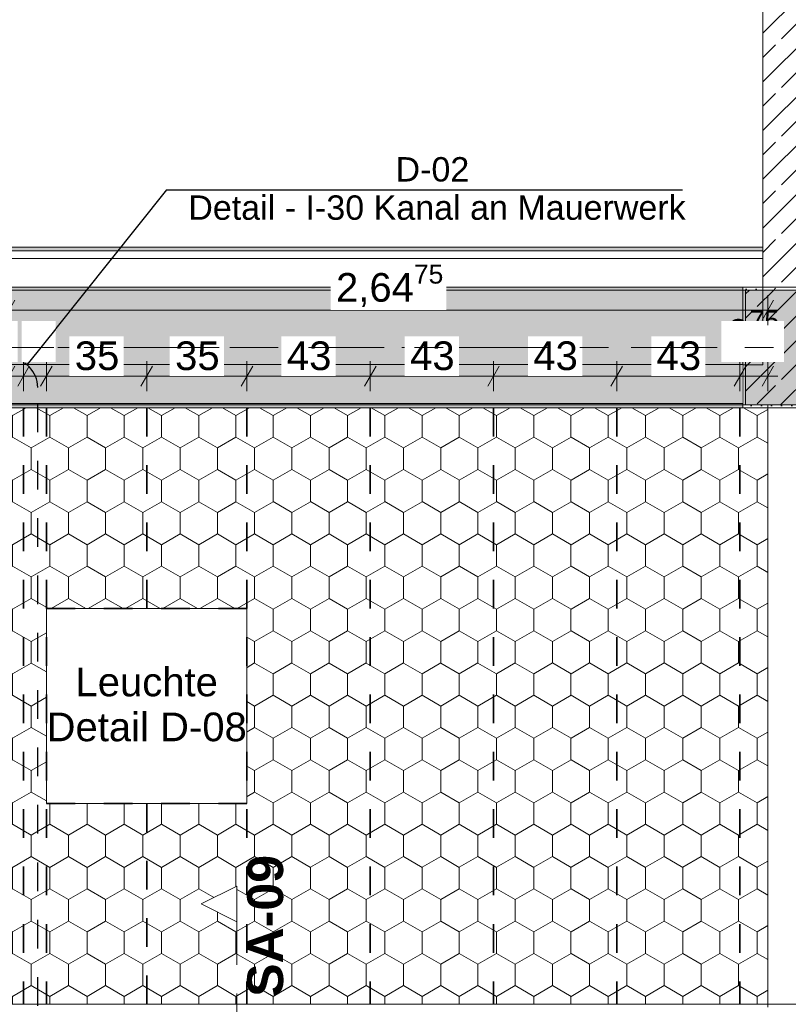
# Model space of a CAD drawing. Header units: metres. Extents: x -3.6 to 84.5, y -11 to 16.8.
# Tile 280 of 361: x 44.6 to 47.3, y 6 to 9.4. Entities that reach past the tile are written whole.
import ezdxf

# ---------------------------------------------------------------- set-up
doc = ezdxf.new("R2010")
doc.units = ezdxf.units.M
doc.header["$MEASUREMENT"] = 0
for name, pattern in [('Achse', [0.2, 0.1, -0.05, 0, -0.05]), ('Punktlinie eng', [0.0375, 0.0125, -0.025]), ('Punktlinie weit', [0.06, 0.01, -0.05]), ('Schnittlinie', [0.3, 0.15, -0.075, 0, -0.075]), ('Strichlinie doppelt', [0.546806, 0.264583, -0.105833, 0.070556, -0.105833]), ('Wipeout_Contour', [1, 0, -1])]:
    doc.linetypes.add(name, pattern=pattern)
for name, color, linetype in [('154 - Bemaßung_ Beschriftung.Ausbau - Deckenspiegel', 7, 'Continuous'), ('203 - Marker.Schnitt - Ausbaudetail SA', 7, 'Continuous'), ('208 - Marker.Detail', 7, 'Continuous'), ('451 - Universal.Achsen Raster', 7, 'Continuous'), ('605 - Struktur.Wand Innen', 7, 'Continuous'), ('607 - Struktur.Stütze', 7, 'Continuous'), ('608 - Struktur.Träger', 7, 'Continuous'), ('Neubau_651 - Abdeckung.Decke abgehängt_ bekleidet', 7, 'Continuous'), ('Neubau_653 - Abdeckung.TB Verkofferung', 7, 'Continuous'), ('Neubau_804 - HKLSE.Elektrik', 7, 'Continuous')]:
    doc.layers.add(name, color=color, linetype=linetype)
doc.styles.add('ERSTELLTER_STIL_1', font='txt')
doc.styles.add('ERSTELLTER_STIL_2', font='txt')
doc.dimstyles.new('ERSTELLTER_STIL__3', dxfattribs={"dimtxt": 0.1, "dimasz": 0.0532, "dimexe": 0.18, "dimexo": 0.0625, "dimgap": 0, "dimtad": 1, "dimtih": 1, "dimtoh": 1, "dimzin": 0, "dimdsep": 46, "dimtxsty": 'ERSTELLTER_STIL_2', "dimblk": 'ARROWHEAD_2', "dimblk1": 'ARROWHEAD_2', "dimblk2": 'ARROWHEAD_2', "dimcen": 0.09, "dimse1": 1, "dimse2": 1, "dimclrd": 7, "dimclre": 7, "dimclrt": 7, "dimazin": 0, "dimtfac": 1, "dimtdec": 4, "dimtmove": 0, "dimatfit": 3, "dimfxl": 1, "dimtolj": 1, "dimtzin": 0, "dimarcsym": 0})
doc.dimstyles.new('ERSTELLTER_STIL__4', dxfattribs={"dimtxt": 0.1, "dimasz": 0.0532, "dimexe": 0.18, "dimexo": 0.0625, "dimgap": 0, "dimtad": 1, "dimtih": 1, "dimtoh": 1, "dimzin": 0, "dimdsep": 46, "dimtxsty": 'ERSTELLTER_STIL_2', "dimblk": 'ARROWHEAD_2', "dimblk1": 'ARROWHEAD_2', "dimblk2": 'ARROWHEAD_2', "dimcen": 0.09, "dimse1": 1, "dimse2": 1, "dimclrd": 7, "dimclre": 7, "dimclrt": 7, "dimazin": 0, "dimtfac": 1, "dimtdec": 4, "dimtmove": 2, "dimatfit": 3, "dimfxl": 1, "dimtolj": 1, "dimtzin": 0, "dimarcsym": 0})
pattern_1 = [(45, (0, 0), (-0.01767767, 0.01767767), [0, -0.025])]
pattern_2 = [(45, (0, 0), (-0.08485281, 0.08485281), []), (45, (-0.04243, 0.04243), (-0.08485281, 0.08485281), [0.09, -0.03])]

# ---------------------------------------------------------------- blocks, each defined once
blk = doc.blocks.new('*D266')
at = {"layer": '154 - Bemaßung_ Beschriftung.Ausbau - Deckenspiegel', "color": 7, "linetype": 'Continuous', "lineweight": 5}
for p, q in [((44.61, 8.1475), (44.61, 8.2525)), ((44.66, 8.1475), (44.66, 8.2525)), ((44.6302, 8.235), (44.5898, 8.165)), ((44.6802, 8.235), (44.6398, 8.165)), ((44.61, 8.2), (44.66, 8.2))]:
    blk.add_line(p, q, dxfattribs=at)
at = {"color": 254, "linetype": 'Wipeout_Contour', "lineweight": 0, "ltscale": 181.413029}
blk.add_wipeout([(44.5213, 8.25), (44.6401, 8.25), (44.6401, 8.3929), (44.5213, 8.3929)], dxfattribs=at).dxf.layer = '154 - Bemaßung_ Beschriftung.Ausbau - Deckenspiegel'
at = {"color": 254, "linetype": 'Wipeout_Contour', "lineweight": 0, "ltscale": 181.932708}
blk.add_wipeout([(44.6535, 8.25), (44.7723, 8.25), (44.7723, 8.3929), (44.6535, 8.3929)], dxfattribs=at).dxf.layer = '154 - Bemaßung_ Beschriftung.Ausbau - Deckenspiegel'
blk = doc.blocks.new('ARROWHEAD_2')
at = {"color": 0, "linetype": 'Continuous', "lineweight": 0}
for p, q in [((-0.378, -0.655), (0.378, 0.655)), ((0, 0), (-1, 0))]:
    blk.add_line(p, q, dxfattribs=at)
blk = doc.blocks.new('*D267')
at = {"layer": '154 - Bemaßung_ Beschriftung.Ausbau - Deckenspiegel', "color": 7, "linetype": 'Continuous', "lineweight": 5}
for p, q in [((44.66, 8.1475), (44.66, 8.2525)), ((44.74, 8.1475), (44.74, 8.2525)), ((44.6802, 8.235), (44.6398, 8.165)), ((44.7602, 8.235), (44.7198, 8.165)), ((44.66, 8.2), (44.74, 8.2))]:
    blk.add_line(p, q, dxfattribs=at)
at = {"color": 254, "linetype": 'Wipeout_Contour', "lineweight": 0, "ltscale": 181.932708}
blk.add_wipeout([(44.6535, 8.25), (44.7723, 8.25), (44.7723, 8.3929), (44.6535, 8.3929)], dxfattribs=at).dxf.layer = '154 - Bemaßung_ Beschriftung.Ausbau - Deckenspiegel'
at = {"layer": '154 - Bemaßung_ Beschriftung.Ausbau - Deckenspiegel', "color": 7, "lineweight": 5, "insert": (44.6749, 8.2714), "char_height": 0.1, "attachment_point": 7, "style": 'ERSTELLTER_STIL_2'}
blk.add_mtext('\\A1;{\\pql;\\fArial|b0|i0|c0|p38;8}', dxfattribs=at)
blk = doc.blocks.new('*D268')
at = {"layer": '154 - Bemaßung_ Beschriftung.Ausbau - Deckenspiegel', "color": 7, "linetype": 'Continuous', "lineweight": 5}
for p, q in [((44.74, 8.1475), (44.74, 8.2525)), ((45.09, 8.1475), (45.09, 8.2525)), ((44.7602, 8.235), (44.7198, 8.165)), ((45.1102, 8.235), (45.0698, 8.165)), ((44.74, 8.2), (45.09, 8.2))]:
    blk.add_line(p, q, dxfattribs=at)
at = {"color": 254, "linetype": 'Wipeout_Contour', "lineweight": 0, "ltscale": 181.932708}
blk.add_wipeout([(44.6535, 8.25), (44.7723, 8.25), (44.7723, 8.3929), (44.6535, 8.3929)], dxfattribs=at).dxf.layer = '154 - Bemaßung_ Beschriftung.Ausbau - Deckenspiegel'
at = {"color": 254, "linetype": 'Wipeout_Contour', "lineweight": 0, "ltscale": 182.689885}
blk.add_wipeout([(44.8204, 8.2012), (45.0096, 8.2012), (45.0096, 8.3387), (44.8204, 8.3387)], dxfattribs=at).dxf.layer = '154 - Bemaßung_ Beschriftung.Ausbau - Deckenspiegel'
at = {"layer": '154 - Bemaßung_ Beschriftung.Ausbau - Deckenspiegel', "color": 7, "lineweight": 5, "insert": (44.8391, 8.22), "char_height": 0.1, "attachment_point": 7, "style": 'ERSTELLTER_STIL_2'}
blk.add_mtext('\\A1;{\\pql;\\fArial|b0|i0|c0|p38;35}', dxfattribs=at)
blk = doc.blocks.new('*D269')
at = {"layer": '154 - Bemaßung_ Beschriftung.Ausbau - Deckenspiegel', "color": 7, "linetype": 'Continuous', "lineweight": 5}
for p, q in [((45.09, 8.1475), (45.09, 8.2525)), ((45.44, 8.1475), (45.44, 8.2525)), ((45.1102, 8.235), (45.0698, 8.165)), ((45.4602, 8.235), (45.4198, 8.165)), ((45.09, 8.2), (45.44, 8.2))]:
    blk.add_line(p, q, dxfattribs=at)
at = {"color": 254, "linetype": 'Wipeout_Contour', "lineweight": 0, "ltscale": 184.06685}
blk.add_wipeout([(45.1704, 8.2012), (45.3596, 8.2012), (45.3596, 8.3387), (45.1704, 8.3387)], dxfattribs=at).dxf.layer = '154 - Bemaßung_ Beschriftung.Ausbau - Deckenspiegel'
at = {"layer": '154 - Bemaßung_ Beschriftung.Ausbau - Deckenspiegel', "color": 7, "lineweight": 5, "insert": (45.1891, 8.22), "char_height": 0.1, "attachment_point": 7, "style": 'ERSTELLTER_STIL_2'}
blk.add_mtext('\\A1;{\\pql;\\fArial|b0|i0|c0|p38;35}', dxfattribs=at)
blk = doc.blocks.new('*D270')
at = {"layer": '154 - Bemaßung_ Beschriftung.Ausbau - Deckenspiegel', "color": 7, "linetype": 'Continuous', "lineweight": 5}
for p, q in [((45.44, 8.1475), (45.44, 8.2525)), ((45.87, 8.1475), (45.87, 8.2525)), ((45.4602, 8.235), (45.4198, 8.165)), ((45.8902, 8.235), (45.8498, 8.165)), ((45.44, 8.2), (45.87, 8.2))]:
    blk.add_line(p, q, dxfattribs=at)
at = {"color": 254, "linetype": 'Wipeout_Contour', "lineweight": 0, "ltscale": 185.601561}
blk.add_wipeout([(45.5603, 8.2012), (45.7496, 8.2012), (45.7496, 8.3387), (45.5603, 8.3387)], dxfattribs=at).dxf.layer = '154 - Bemaßung_ Beschriftung.Ausbau - Deckenspiegel'
at = {"layer": '154 - Bemaßung_ Beschriftung.Ausbau - Deckenspiegel', "color": 7, "lineweight": 5, "insert": (45.5791, 8.22), "char_height": 0.1, "attachment_point": 7, "style": 'ERSTELLTER_STIL_2'}
blk.add_mtext('\\A1;{\\pql;\\fArial|b0|i0|c0|p38;43}', dxfattribs=at)
blk = doc.blocks.new('*D271')
at = {"layer": '154 - Bemaßung_ Beschriftung.Ausbau - Deckenspiegel', "color": 7, "linetype": 'Continuous', "lineweight": 5}
for p, q in [((45.87, 8.1475), (45.87, 8.2525)), ((46.3, 8.1475), (46.3, 8.2525)), ((45.8902, 8.235), (45.8498, 8.165)), ((46.3202, 8.235), (46.2798, 8.165)), ((45.87, 8.2), (46.3, 8.2))]:
    blk.add_line(p, q, dxfattribs=at)
at = {"color": 254, "linetype": 'Wipeout_Contour', "lineweight": 0, "ltscale": 187.294165}
blk.add_wipeout([(45.9903, 8.2012), (46.1796, 8.2012), (46.1796, 8.3387), (45.9903, 8.3387)], dxfattribs=at).dxf.layer = '154 - Bemaßung_ Beschriftung.Ausbau - Deckenspiegel'
at = {"layer": '154 - Bemaßung_ Beschriftung.Ausbau - Deckenspiegel', "color": 7, "lineweight": 5, "insert": (46.0091, 8.22), "char_height": 0.1, "attachment_point": 7, "style": 'ERSTELLTER_STIL_2'}
blk.add_mtext('\\A1;{\\pql;\\fArial|b0|i0|c0|p38;43}', dxfattribs=at)
blk = doc.blocks.new('*D272')
at = {"layer": '154 - Bemaßung_ Beschriftung.Ausbau - Deckenspiegel', "color": 7, "linetype": 'Continuous', "lineweight": 5}
for p, q in [((46.3, 8.1475), (46.3, 8.2525)), ((46.3202, 8.235), (46.2798, 8.165))]:
    blk.add_line(p, q, dxfattribs=at)
blk = doc.blocks.new('*D273')
at = {"layer": '154 - Bemaßung_ Beschriftung.Ausbau - Deckenspiegel', "color": 7, "linetype": 'Continuous', "lineweight": 5}
for p, q in [((46.3, 8.1475), (46.3, 8.2525)), ((46.73, 8.1475), (46.73, 8.2525)), ((46.3202, 8.235), (46.2798, 8.165)), ((46.7502, 8.235), (46.7098, 8.165)), ((46.3, 8.2), (46.73, 8.2))]:
    blk.add_line(p, q, dxfattribs=at)
at = {"color": 254, "linetype": 'Wipeout_Contour', "lineweight": 0, "ltscale": 188.98729}
blk.add_wipeout([(46.4203, 8.2012), (46.6096, 8.2012), (46.6096, 8.3387), (46.4203, 8.3387)], dxfattribs=at).dxf.layer = '154 - Bemaßung_ Beschriftung.Ausbau - Deckenspiegel'
at = {"layer": '154 - Bemaßung_ Beschriftung.Ausbau - Deckenspiegel', "color": 7, "lineweight": 5, "insert": (46.4391, 8.22), "char_height": 0.1, "attachment_point": 7, "style": 'ERSTELLTER_STIL_2'}
blk.add_mtext('\\A1;{\\pql;\\fArial|b0|i0|c0|p38;43}', dxfattribs=at)
blk = doc.blocks.new('*D274')
at = {"layer": '154 - Bemaßung_ Beschriftung.Ausbau - Deckenspiegel', "color": 7, "linetype": 'Continuous', "lineweight": 5}
for p, q in [((46.73, 8.1475), (46.73, 8.2525)), ((47.16, 8.1475), (47.16, 8.2525)), ((46.7502, 8.235), (46.7098, 8.165)), ((47.1802, 8.235), (47.1398, 8.165)), ((46.73, 8.2), (47.16, 8.2))]:
    blk.add_line(p, q, dxfattribs=at)
at = {"color": 254, "linetype": 'Wipeout_Contour', "lineweight": 0, "ltscale": 191.738653}
blk.add_wipeout([(47.095, 8.25), (47.3139, 8.25), (47.3139, 8.3929), (47.095, 8.3929)], dxfattribs=at).dxf.layer = '154 - Bemaßung_ Beschriftung.Ausbau - Deckenspiegel'
at = {"color": 254, "linetype": 'Wipeout_Contour', "lineweight": 0, "ltscale": 190.680896}
blk.add_wipeout([(46.8503, 8.2012), (47.0396, 8.2012), (47.0396, 8.3387), (46.8503, 8.3387)], dxfattribs=at).dxf.layer = '154 - Bemaßung_ Beschriftung.Ausbau - Deckenspiegel'
at = {"layer": '154 - Bemaßung_ Beschriftung.Ausbau - Deckenspiegel', "color": 7, "lineweight": 5, "char_height": 0.1, "attachment_point": 7, "style": 'ERSTELLTER_STIL_2'}
for s, insert in [('\\A1;{\\pql;\\fArial|b0|i0|c0|p38;9\\fArial|b0|i0|c0|p38;\\A1{\\H.66x;\\S75^  ;}}', (47.1164, 8.2698)), ('\\A1;{\\pql;\\fArial|b0|i0|c0|p38;43}', (46.8691, 8.22))]:
    blk.add_mtext(s, dxfattribs=dict(at, insert=insert))
blk = doc.blocks.new('*D275')
at = {"layer": '154 - Bemaßung_ Beschriftung.Ausbau - Deckenspiegel', "color": 7, "linetype": 'Continuous', "lineweight": 5}
for p, q in [((47.16, 8.1475), (47.16, 8.2525)), ((47.2575, 8.1475), (47.2575, 8.2525)), ((47.1802, 8.235), (47.1398, 8.165)), ((47.2373, 8.165), (47.2777, 8.235)), ((47.16, 8.2), (47.2575, 8.2)), ((47.2575, 8.2), (47.2917, 8.2))]:
    blk.add_line(p, q, dxfattribs=at)
at = {"color": 254, "linetype": 'Wipeout_Contour', "lineweight": 0, "ltscale": 191.738653}
blk.add_wipeout([(47.095, 8.25), (47.3139, 8.25), (47.3139, 8.3929), (47.095, 8.3929)], dxfattribs=at).dxf.layer = '154 - Bemaßung_ Beschriftung.Ausbau - Deckenspiegel'
blk = doc.blocks.new('*D363')
at = {"layer": '154 - Bemaßung_ Beschriftung.Ausbau - Deckenspiegel', "color": 7, "linetype": 'Continuous', "lineweight": 5}
for p, q in [((44.61, 8.3775), (44.61, 8.4825)), ((47.2575, 8.3775), (47.2575, 8.4825)), ((44.6302, 8.465), (44.5898, 8.395)), ((47.2373, 8.395), (47.2777, 8.465)), ((44.5757, 8.43), (44.61, 8.43)), ((44.61, 8.43), (47.2575, 8.43)), ((47.2575, 8.43), (47.2917, 8.43))]:
    blk.add_line(p, q, dxfattribs=at)
at = {"color": 254, "linetype": 'Wipeout_Contour', "lineweight": 0, "ltscale": 186.863129}
blk.add_wipeout([(45.7319, 8.4312), (46.1356, 8.4312), (46.1356, 8.5687), (45.7319, 8.5687)], dxfattribs=at).dxf.layer = '154 - Bemaßung_ Beschriftung.Ausbau - Deckenspiegel'
at = {"layer": '154 - Bemaßung_ Beschriftung.Ausbau - Deckenspiegel', "color": 7, "lineweight": 5, "insert": (45.7506, 8.4306), "char_height": 0.1, "attachment_point": 7, "style": 'ERSTELLTER_STIL_2'}
blk.add_mtext('\\A1;{\\pql;\\fArial|b0|i0|c0|p38;2,64\\fArial|b0|i0|c0|p38;\\A1{\\H.66x;\\S75^  ;}}', dxfattribs=at)

msp = doc.modelspace()

# ---------------------------------------------------------------- hatches: boundary and pattern name
at = {"layer": '605 - Struktur.Wand Innen', "linetype": 'Continuous', "lineweight": 0, "true_color": 0x000000}
h = msp.add_hatch(dxfattribs=at)
h.set_pattern_fill('Beton__Stahlbeton_0001', color=18, style=0, pattern_type=2)
h.set_pattern_definition(pattern_2)
h.paths.add_polyline_path([(47.41, 8.5), (47.41, 13), (47.24, 13), (47.24, 8.5)])
at = {"layer": '607 - Struktur.Stütze', "linetype": 'Continuous', "lineweight": 0, "true_color": 0x000000}
h = msp.add_hatch(dxfattribs=at)
h.set_pattern_fill('Gips_0001', color=18, style=0, pattern_type=2)
h.set_pattern_definition(pattern_1)
h.paths.add_polyline_path([(47.17, 8.51), (47.17, 8.09), (47.49, 8.09), (47.49, 8.51), (47.41, 8.51), (47.41, 8.5), (47.48, 8.5), (47.48, 8.1), (47.18, 8.1), (47.18, 8.5), (47.24, 8.5), (47.24, 8.51)])
h = msp.add_hatch(dxfattribs=at)
h.set_pattern_fill('Beton__Stahlbeton_0001', color=18, style=0, pattern_type=2)
h.set_pattern_definition(pattern_2)
h.paths.add_polyline_path([(47.18, 8.1), (47.48, 8.1), (47.48, 8.5), (47.18, 8.5)])
at = {"layer": '608 - Struktur.Träger', "linetype": 'Continuous', "lineweight": 0, "true_color": 0x000000}
h = msp.add_hatch(dxfattribs=at)
h.set_pattern_fill('Gips_0001', color=18, style=0, pattern_type=2)
h.set_pattern_definition(pattern_1)
h.paths.add_polyline_path([(47.17, 8.51), (43.81, 8.51), (43.81, 8.5), (47.17, 8.5)])
at = {"layer": 'Neubau_651 - Abdeckung.Decke abgehängt_ bekleidet', "linetype": 'Continuous', "lineweight": 13, "true_color": 0xffbfbf}
h = msp.add_hatch(dxfattribs=at)
h.set_pattern_fill('sechseckig_0001', color=254, style=0, pattern_type=2)
h.set_pattern_definition([(90, (0, 0), (-0.12990375, 0), [0.075, -0.15]), (90, (-0.06495, 0.1125), (-0.12990375, 0), [0.075, -0.15]), (150, (5e-18, 0.075), (0.06495188, 0.11249995), [0.075, -0.15]), (150, (-0.1299, 0.075), (0.06495188, 0.11249995), [0.075, -0.15]), (210, (0, 0), (-0.06495187, 0.11249995), [0.075, -0.15]), (210, (-0.1299, 8e-18), (-0.06495187, 0.11249995), [0.075, -0.15])])
h.paths.add_polyline_path([(47.2575, 8.09), (44.61, 8.09), (44.61, 6.135), (44.61, 6.01), (47.2575, 6.01)])
h.paths.add_polyline_path([(44.74, 7.39), (45.44, 7.39), (45.44, 6.71), (44.74, 6.71)], flags=0)
at = {"layer": 'Neubau_653 - Abdeckung.TB Verkofferung', "linetype": 'Continuous', "lineweight": 0, "true_color": 0x000000}
h = msp.add_hatch(dxfattribs=at)
h.set_pattern_fill('Gips_0001', color=18, style=0, pattern_type=2)
h.set_pattern_definition(pattern_1)
h.paths.add_polyline_path([(47.24, 8.6495), (43.81, 8.6495), (43.81, 8.637), (47.24, 8.637)])

# ---------------------------------------------------------------- linework, layer by layer
at = {"layer": '203 - Marker.Schnitt - Ausbaudetail SA', "color": 7, "linetype": 'Schnittlinie', "lineweight": 13}
msp.add_line((45.4045, 6.2975), (45.4045, 4.763), dxfattribs=at)
at = {"layer": '605 - Struktur.Wand Innen', "color": 7, "linetype": 'Continuous', "lineweight": 5}
for p, q in [((47.27, 8.1), (47.2575, 8.1)), ((47.2825, 8.1), (47.27, 8.1)), ((47.3575, 8.1), (47.2825, 8.1))]:
    msp.add_line(p, q, dxfattribs=at)
at = {"layer": '605 - Struktur.Wand Innen', "color": 7, "linetype": 'Continuous', "lineweight": 13}
msp.add_line((47.2575, 8.1), (47.2575, 6), dxfattribs=at)
at = {"layer": '605 - Struktur.Wand Innen', "color": 7, "linetype": 'Continuous', "lineweight": 18, "flags": 128}
msp.add_lwpolyline([(47.24, 13), (47.24, 8.5)], dxfattribs=at)
at = {"layer": '607 - Struktur.Stütze', "color": 7, "linetype": 'Continuous', "lineweight": 5, "flags": 128}
msp.add_lwpolyline([(47.24, 8.51), (47.17, 8.51), (47.17, 8.09), (47.49, 8.09), (47.49, 8.51), (47.41, 8.51)], dxfattribs=at)
at = {"layer": '607 - Struktur.Stütze', "color": 7, "linetype": 'Continuous', "lineweight": 13, "flags": 128}
msp.add_lwpolyline([(47.18, 8.1), (47.48, 8.1), (47.48, 8.5), (47.18, 8.5)], close=True, dxfattribs=at)
at = {"layer": '608 - Struktur.Träger', "color": 7, "linetype": 'Continuous', "lineweight": 13}
for p, q in [((0.38, 8.51), (61.88, 8.51)), ((47.17, 8.5), (43.81, 8.5)), ((47.49, 8.5), (47.17, 8.5)), ((0.38, 6.01), (61.88, 6.01))]:
    msp.add_line(p, q, dxfattribs=at)
at = {"layer": '608 - Struktur.Träger', "color": 7, "linetype": 'Continuous', "lineweight": 5}
for q in [(43.81, 8.51), (47.17, 8.5)]:
    msp.add_line((47.17, 8.51), q, dxfattribs=at)
at = {"layer": '608 - Struktur.Träger', "color": 7, "linetype": 'Achse', "lineweight": 9}
msp.add_line((0.38, 8.3), (61.88, 8.3), dxfattribs=at)
at = {"layer": 'Neubau_651 - Abdeckung.Decke abgehängt_ bekleidet', "color": 1, "linetype": 'Achse', "lineweight": 35}
for p, q in [((44.74, 7.39), (45.44, 7.39)), ((44.74, 6.71), (45.44, 6.71)), ((45.09, 6.71), (45.09, 6.01))]:
    msp.add_line(p, q, dxfattribs=at)
at = {"layer": 'Neubau_651 - Abdeckung.Decke abgehängt_ bekleidet', "color": 1, "linetype": 'Punktlinie weit', "lineweight": 13, "flags": 128}
for points in [[(47.2575, 8.09), (44.61, 8.09), (44.61, 6.135), (44.61, 6.01), (47.2575, 6.01)], [(44.74, 7.39), (45.44, 7.39), (45.44, 6.71), (44.74, 6.71)]]:
    msp.add_lwpolyline(points, close=True, dxfattribs=at)
at = {"layer": 'Neubau_653 - Abdeckung.TB Verkofferung', "color": 1, "linetype": 'Continuous', "lineweight": 9}
for p, q in [((47.24, 8.6495), (43.81, 8.6495)), ((47.24, 8.6495), (47.24, 8.24)), ((47.24, 8.24), (43.81, 8.24))]:
    msp.add_line(p, q, dxfattribs=at)
at = {"layer": 'Neubau_653 - Abdeckung.TB Verkofferung', "color": 1, "linetype": 'Continuous', "lineweight": 5}
for p, q in [((47.24, 8.6495), (43.81, 8.6495)), ((47.24, 8.637), (43.81, 8.637)), ((47.24, 8.61), (43.81, 8.61)), ((47.24, 8.51), (43.81, 8.51))]:
    msp.add_line(p, q, dxfattribs=at)
at = {"layer": 'Neubau_653 - Abdeckung.TB Verkofferung', "color": 1, "linetype": 'Continuous', "lineweight": 5, "flags": 128}
msp.add_lwpolyline([(47.24, 8.6495), (47.24, 8.637), (47.24, 8.61), (47.24, 8.51)], dxfattribs=at)
at = {"layer": 'Neubau_804 - HKLSE.Elektrik', "color": 1, "linetype": 'Continuous', "lineweight": 13, "flags": 128}
msp.add_lwpolyline([(44.74, 6.71), (45.44, 6.71), (45.44, 7.39), (44.74, 7.39)], close=True, dxfattribs=at)

# ---------------------------------------------------------------- texts
at = {"layer": '154 - Bemaßung_ Beschriftung.Ausbau - Deckenspiegel', "color": 7, "linetype": 'Continuous', "lineweight": 9, "insert": (45.09, 7.0549), "char_height": 0.1, "attachment_point": 5, "line_spacing_factor": 0.940294, "style": 'ERSTELLTER_STIL_2'}
msp.add_mtext('\\A1;{\\pqc;\\fArial|b0|i0|c0|p38;Leuchte\\P\\pqc;\\fArial|b0|i0|c0|p38;Detail\\fArial|b0|i0|c0|p38; \\fArial|b0|i0|c0|p38;D-08}', dxfattribs=at)
at = {"layer": '203 - Marker.Schnitt - Ausbaudetail SA', "color": 7, "lineweight": 13, "insert": (45.5678, 6.0359), "char_height": 0.125, "attachment_point": 7, "rotation": 90, "style": 'ERSTELLTER_STIL_1'}
msp.add_mtext('\\A1;{\\pql;\\pt0;\\fArial|b1|i0|c0|p38;SA-09}', dxfattribs=at)
at = {"layer": '208 - Marker.Detail', "color": 30, "lineweight": 25, "true_color": 0xff6e00, "insert": (45.9583, 8.8777), "char_height": 0.085, "attachment_point": 7, "style": 'ERSTELLTER_STIL_2'}
msp.add_mtext('\\A1;{\\pql;\\fArial|b0|i0|c0|p38;D-02}', dxfattribs=at)

# ---------------------------------------------------------------- next in the draw order: wipeouts: each hides what was drawn before it
at = {"color": 254, "linetype": 'Wipeout_Contour', "lineweight": 0, "ltscale": 136.929114}
msp.add_wipeout([(45.4045, 6.4225), (45.2795, 6.36), (45.4045, 6.2975)], dxfattribs=at).dxf.layer = '203 - Marker.Schnitt - Ausbaudetail SA'
at = {"color": 254, "linetype": 'Wipeout_Contour', "lineweight": 0, "ltscale": 184.874914}
msp.add_wipeout([(43.81, 8.105), (47.17, 8.105), (47.17, 8.2405), (43.81, 8.2405)], dxfattribs=at).dxf.layer = '605 - Struktur.Wand Innen'

# ---------------------------------------------------------------- next in the draw order: hatches: boundary and pattern name
at = {"layer": '608 - Struktur.Träger', "linetype": 'Continuous', "lineweight": 0, "true_color": 0x000000}
h = msp.add_hatch(dxfattribs=at)
h.set_pattern_fill('Beton__Stahlbeton_0001', color=18, style=0, pattern_type=2)
h.set_pattern_definition(pattern_2)
h.paths.add_polyline_path([(0.69, 8.5), (0.38, 8.5), (0.38, 8.1), (0.69, 8.1), (7.57, 8.1), (7.89, 8.1), (11.17, 8.1), (11.49, 8.1), (14.77, 8.1), (15.09, 8.1), (18.37, 8.1), (18.69, 8.1), (22.05, 8.1), (22.2, 8.1), (25.57, 8.1), (25.89, 8.1), (29.25, 8.1), (29.4, 8.1), (32.77, 8.1), (33.09, 8.1), (39.97, 8.1), (40.29, 8.1), (47.17, 8.1), (47.49, 8.1), (50.77, 8.1), (51.09, 8.1), (54.37, 8.1), (54.69, 8.1), (61.57, 8.1), (61.88, 8.1), (61.88, 8.5), (61.57, 8.5), (58.195, 8.5), (58.055, 8.5), (54.69, 8.5), (54.37, 8.5), (51.09, 8.5), (50.77, 8.5), (47.49, 8.5), (47.17, 8.5), (43.81, 8.5), (43.67, 8.5), (40.29, 8.5), (39.97, 8.5), (36.61, 8.5), (36.46, 8.5), (33.09, 8.5), (32.77, 8.5), (29.4, 8.5), (29.25, 8.5), (25.89, 8.5), (25.57, 8.5), (22.2, 8.5), (22.05, 8.5), (18.69, 8.5), (18.37, 8.5), (15.09, 8.5), (14.77, 8.5), (11.49, 8.5), (11.17, 8.5), (7.89, 8.5), (7.57, 8.5), (4.21, 8.5), (4.05, 8.5)])
h = msp.add_hatch(dxfattribs=at)
h.set_pattern_fill('Gips_0001', color=18, style=0, pattern_type=2)
h.set_pattern_definition(pattern_1)
h.paths.add_polyline_path([(40.29, 8.1), (40.29, 8.09), (47.17, 8.09), (47.17, 8.1)])

# ---------------------------------------------------------------- next in the draw order: linework, layer by layer
at = {"layer": '203 - Marker.Schnitt - Ausbaudetail SA', "color": 7, "linetype": 'Continuous', "lineweight": 13, "flags": 128}
msp.add_lwpolyline([(45.4045, 6.4225), (45.4045, 6.2975), (45.2795, 6.36)], close=True, dxfattribs=at)
at = {"layer": '605 - Struktur.Wand Innen', "color": 7, "linetype": 'Continuous', "lineweight": 13, "flags": 128}
for points in [[(47.17, 8.2405), (44.41, 8.2405)], [(44.41, 8.105), (47.17, 8.105)]]:
    msp.add_lwpolyline(points, dxfattribs=at)
at = {"layer": '608 - Struktur.Träger', "color": 7, "linetype": 'Continuous', "lineweight": 13}
msp.add_line((0.38, 8.09), (61.88, 8.09), dxfattribs=at)
at = {"layer": '608 - Struktur.Träger', "color": 7, "linetype": 'Continuous', "lineweight": 5}
for p, q in [((47.17, 8.09), (40.29, 8.09)), ((47.17, 8.1), (47.17, 8.09))]:
    msp.add_line(p, q, dxfattribs=at)
at = {"layer": '608 - Struktur.Träger', "color": 7, "linetype": 'Continuous', "lineweight": 13, "flags": 128}
msp.add_lwpolyline([(50.77, 8.1), (47.49, 8.1), (47.17, 8.1), (40.29, 8.1), (39.97, 8.1), (33.09, 8.1), (32.77, 8.1), (29.4, 8.1), (29.25, 8.1), (25.89, 8.1), (25.57, 8.1), (22.2, 8.1), (22.05, 8.1), (18.69, 8.1), (18.37, 8.1), (15.09, 8.1), (14.77, 8.1), (11.49, 8.1), (11.17, 8.1), (7.89, 8.1), (7.57, 8.1), (0.69, 8.1), (0.38, 8.1)], dxfattribs=at)
at = {"layer": 'Neubau_651 - Abdeckung.Decke abgehängt_ bekleidet', "color": 1, "linetype": 'Achse', "lineweight": 35}
for p, q in [((44.66, 8.09), (44.66, 6.01)), ((44.74, 8.09), (44.74, 6.01)), ((45.09, 8.09), (45.09, 7.39)), ((45.44, 8.09), (45.44, 6.01)), ((45.87, 8.09), (45.87, 6.01)), ((46.3, 8.09), (46.3, 6.01)), ((46.73, 8.09), (46.73, 6.01)), ((47.16, 8.09), (47.16, 6.01))]:
    msp.add_line(p, q, dxfattribs=at)

# ---------------------------------------------------------------- next in the draw order: dimensions: what is measured, and where the dimension line sits
at = {"layer": '154 - Bemaßung_ Beschriftung.Ausbau - Deckenspiegel', "color": 7, "linetype": 'Continuous', "lineweight": 5}
dim = msp.add_linear_dim(base=(44.66, 8.2), p1=(44.61, 8.09), p2=(44.66, 8.09), dimstyle='ERSTELLTER_STIL__4', dxfattribs=at)
dim.commit()
dim.dimension.update_dxf_attribs({"geometry": '*D266', "text_midpoint": (44.5809, 8.3214), "dimtype": 160})

# ---------------------------------------------------------------- next in the draw order: dimensions: what is measured, and where the dimension line sits
dim = msp.add_linear_dim(base=(44.74, 8.2), p1=(44.66, 8.09), p2=(44.74, 8.09), dimstyle='ERSTELLTER_STIL__4', dxfattribs=at)
dim.commit()
dim.dimension.update_dxf_attribs({"geometry": '*D267', "text_midpoint": (44.7131, 8.3214), "dimtype": 160})

# ---------------------------------------------------------------- next in the draw order: dimensions: what is measured, and where the dimension line sits
dim = msp.add_linear_dim(base=(45.09, 8.2), p1=(44.74, 8.09), p2=(45.09, 8.09), dimstyle='ERSTELLTER_STIL__3', dxfattribs=at)
dim.commit()
dim.dimension.update_dxf_attribs({"geometry": '*D268', "text_midpoint": (44.9153, 8.27), "dimtype": 160})

# ---------------------------------------------------------------- next in the draw order: dimensions: what is measured, and where the dimension line sits
dim = msp.add_linear_dim(base=(45.44, 8.2), p1=(45.09, 8.09), p2=(45.44, 8.09), dimstyle='ERSTELLTER_STIL__3', dxfattribs=at)
dim.commit()
dim.dimension.update_dxf_attribs({"geometry": '*D269', "text_midpoint": (45.2653, 8.27), "dimtype": 160})

# ---------------------------------------------------------------- next in the draw order: dimensions: what is measured, and where the dimension line sits
dim = msp.add_linear_dim(base=(45.87, 8.2), p1=(45.44, 8.09), p2=(45.87, 8.09), dimstyle='ERSTELLTER_STIL__3', dxfattribs=at)
dim.commit()
dim.dimension.update_dxf_attribs({"geometry": '*D270', "text_midpoint": (45.6553, 8.27), "dimtype": 160})

# ---------------------------------------------------------------- next in the draw order: dimensions: what is measured, and where the dimension line sits
dim = msp.add_linear_dim(base=(46.3, 8.2), p1=(45.87, 8.09), p2=(46.3, 8.09), dimstyle='ERSTELLTER_STIL__3', dxfattribs=at)
dim.commit()
dim.dimension.update_dxf_attribs({"geometry": '*D271', "text_midpoint": (46.0853, 8.27), "dimtype": 160})

# ---------------------------------------------------------------- next in the draw order: dimensions: what is measured, and where the dimension line sits
dim = msp.add_linear_dim(base=(46.2999750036, 8.1999822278), p1=(46.2999750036, 8.0899822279), p2=(46.2999750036, 8.0899822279), dimstyle='ERSTELLTER_STIL__3', dxfattribs=at)
dim.commit()
dim.dimension.update_dxf_attribs({"geometry": '*D272', "text_midpoint": (46.2968285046, 8.2699822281), "dimtype": 160})

# ---------------------------------------------------------------- next in the draw order: dimensions: what is measured, and where the dimension line sits
dim = msp.add_linear_dim(base=(46.73, 8.2), p1=(46.3, 8.09), p2=(46.73, 8.09), dimstyle='ERSTELLTER_STIL__3', dxfattribs=at)
dim.commit()
dim.dimension.update_dxf_attribs({"geometry": '*D273', "text_midpoint": (46.5153, 8.27), "dimtype": 160})

# ---------------------------------------------------------------- next in the draw order: dimensions: what is measured, and where the dimension line sits
dim = msp.add_linear_dim(base=(47.16, 8.2), p1=(46.73, 8.09), p2=(47.16, 8.09), dimstyle='ERSTELLTER_STIL__3', dxfattribs=at)
dim.commit()
dim.dimension.update_dxf_attribs({"geometry": '*D274', "text_midpoint": (46.9453, 8.27), "dimtype": 160})

# ---------------------------------------------------------------- next in the draw order: dimensions: what is measured, and where the dimension line sits
dim = msp.add_linear_dim(base=(47.2575, 8.2), p1=(47.16, 8.09), p2=(47.2575, 8.09), dimstyle='ERSTELLTER_STIL__4', dxfattribs=at)
dim.commit()
dim.dimension.update_dxf_attribs({"geometry": '*D275', "text_midpoint": (47.3277, 8.3214), "dimtype": 160})

# ---------------------------------------------------------------- next in the draw order: dimensions: what is measured, and where the dimension line sits
dim = msp.add_linear_dim(base=(47.2575, 8.43), p1=(44.61, 8.09), p2=(47.2575, 8.09), dimstyle='ERSTELLTER_STIL__3', dxfattribs=at)
dim.commit()
dim.dimension.update_dxf_attribs({"geometry": '*D363', "text_midpoint": (46.0537, 8.5), "dimtype": 160})

# ---------------------------------------------------------------- next in the draw order: linework, layer by layer
at = {"layer": '208 - Marker.Detail', "color": 30, "linetype": 'Continuous', "lineweight": 25, "true_color": 0xff6e00}
for p, q in [((45.1592, 8.8499), (44.6723, 8.2393)), ((45.1592, 8.8499), (45.2092, 8.8499)), ((45.2092, 8.8499), (46.9592, 8.8499))]:
    msp.add_line(p, q, dxfattribs=at)
at = {"layer": '208 - Marker.Detail', "color": 30, "linetype": 'Punktlinie eng', "lineweight": 25, "true_color": 0xff6e00}
msp.add_line((44.71, 5.805), (44.71, 8.1611), dxfattribs=at)
msp.add_arc((44.61, 8.1611), 0.1, 0, 90, dxfattribs=at)
at = {"layer": '451 - Universal.Achsen Raster', "color": 160, "linetype": 'Strichlinie doppelt', "lineweight": 9, "true_color": 0x3232ff}
msp.add_line((64.935, 8.3), (-3.175, 8.3), dxfattribs=at)

# ---------------------------------------------------------------- next in the draw order: texts
at = {"layer": '208 - Marker.Detail', "color": 30, "lineweight": 25, "true_color": 0xff6e00, "insert": (45.2351, 8.8305), "char_height": 0.085, "attachment_point": 1, "style": 'ERSTELLTER_STIL_2'}
msp.add_mtext('\\A1;{\\pql;\\fArial|b0|i0|c0|p38;Detail - I-30 Kanal an Mauerwerk}', dxfattribs=at)

doc.saveas('drawing.dxf')
